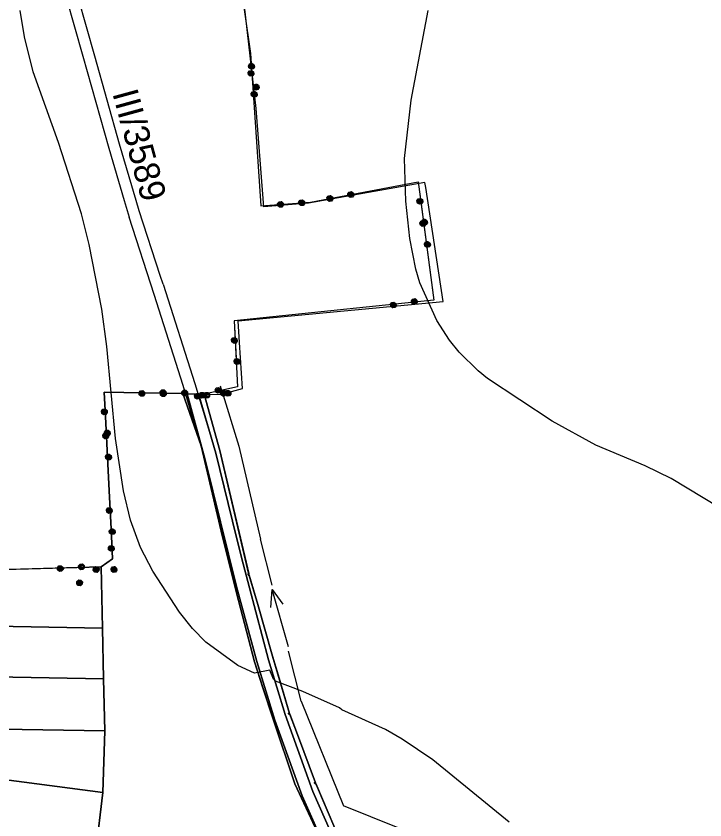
# Model space of a CAD drawing. Extents: x -645676 to -642474, y -1077513 to -1072613.
# Drawn here: x -644768.9 to -644365.1, y -1074155.6 to -1073684.8 of the extents above; entities that cross this region are included whole.
import ezdxf

# ---------------------------------------------------------------- set-up
doc = ezdxf.new("R2010")
doc.units = 0
for name, color, linetype in [('Kanalizace', 7, 'Continuous'), ('KN', 7, 'Continuous'), ('KULTURY_STAV', 7, 'Continuous'), ('Obvod_KP_', 7, 'Continuous'), ('OBVOD_PU', 7, 'Continuous'), ('Popis_silnice_II__a_III__t__dy', 7, 'Continuous'), ('Silnice_II__t__dy_a_III__t__dy', 7, 'Continuous'), ('SPRAV_HR_STAV', 7, 'Continuous'), ('VODOVOD', 7, 'Continuous'), ('VRSTEVNICE', 7, 'Continuous')]:
    doc.layers.add(name, color=color, linetype=linetype)

# ---------------------------------------------------------------- blocks, each defined once
blk = doc.blocks.new('6$1520')
blk.add_line((-3.5, 0), (3.5, 0))
blk.add_lwpolyline([(1.5, 0.75), (3.5, 0), (1.5, -0.75)])
blk = doc.blocks.new('2$0620')
for points in [[(-1.07, 0.32), (-0.88, 0.13), (-0.88, -0.14), (-1.07, -0.33), (-1.34, -0.33), (-1.53, -0.14), (-1.53, 0.13), (-1.34, 0.32), (-1.07, 0.32), (-1.08, 0.28), (-1.32, 0.28), (-1.4, 0.2), (-1, 0.2), (-0.92, 0.12), (-1.48, 0.12), (-1.48, 0.04), (-0.92, 0.04), (-0.92, -0.04), (-1.48, -0.04), (-1.48, -0.12), (-0.92, -0.12), (-1, -0.2), (-1.4, -0.2), (-1.32, -0.28), (-1.08, -0.28)], [(1.43, 0.32), (1.62, 0.13), (1.62, -0.14), (1.43, -0.33), (1.16, -0.33), (0.97, -0.14), (0.97, 0.13), (1.16, 0.32), (1.43, 0.32), (1.4, 0.28), (1.16, 0.28), (1.08, 0.2), (1.48, 0.2), (1.56, 0.12), (1, 0.12), (1, 0.04), (1.56, 0.04), (1.56, -0.04), (1, -0.04), (1, -0.12), (1.56, -0.12), (1.48, -0.2), (1.08, -0.2), (1.16, -0.28), (1.4, -0.28)]]:
    blk.add_lwpolyline(points)

msp = doc.modelspace()

# ---------------------------------------------------------------- linework, layer by layer
at = {"layer": 'Kanalizace'}
msp.add_line((-644648.22, -1073904.4), (-644649.09, -1073901.56), dxfattribs=at)
at = {"layer": 'KN'}
for points in [[(-644722.14, -1074174), (-644718, -1074139.64), (-644716.94, -1074103.42), (-644717.61, -1074073.04), (-644718.27, -1074043.36), (-644719.06, -1074007.43), (-644712.29, -1074002.69), (-644713.17, -1073985.06), (-644714.28, -1073962.9), (-644716.47, -1073919.24), (-644717.18, -1073905.1), (-644671.22, -1073905.96), (-644660.46, -1073936.61), (-644647.81, -1073989.78), (-644638.45, -1074027.11), (-644629.23, -1074062.98), (-644618.28, -1074096.54), (-644605.5, -1074134.41), (-644587, -1074174.41)], [(-644587, -1074174.41), (-644605.5, -1074134.41), (-644618.28, -1074096.54), (-644629.23, -1074062.98), (-644638.45, -1074027.11), (-644647.81, -1073989.78), (-644660.46, -1073936.61), (-644671.22, -1073905.96), (-644668.62, -1073906.01), (-644658.2, -1073943.95), (-644639.78, -1074018.99), (-644627.79, -1074062.87), (-644617.22, -1074097.11), (-644601.29, -1074141.55), (-644586.53, -1074174.5)], [(-644586.53, -1074174.5), (-644601.29, -1074141.55), (-644617.22, -1074097.11), (-644627.79, -1074062.87), (-644639.78, -1074018.99), (-644658.2, -1073943.95), (-644668.62, -1073906.01), (-644661.91, -1073906.13), (-644651.89, -1073940.87), (-644639.61, -1073990.21), (-644635.8, -1074005.71), (-644621.02, -1074061.77), (-644611.17, -1074093.8), (-644594.92, -1074139.06), (-644580.93, -1074170.81)], [(-644580.93, -1074170.81), (-644594.92, -1074139.06), (-644611.17, -1074093.8), (-644621.02, -1074061.77), (-644635.8, -1074005.71), (-644639.61, -1073990.21), (-644651.89, -1073940.87), (-644661.91, -1073906.13), (-644658.59, -1073906.2), (-644649.39, -1073939.33), (-644632.53, -1074011.37), (-644632.59, -1074011.39), (-644632.67, -1074011.43), (-644632.74, -1074011.48), (-644632.8, -1074011.54), (-644632.85, -1074011.61), (-644632.89, -1074011.69), (-644632.91, -1074011.77), (-644632.92, -1074011.86), (-644632.91, -1074011.95), (-644632.89, -1074012.03), (-644632.85, -1074012.11), (-644632.8, -1074012.18), (-644632.74, -1074012.24), (-644632.67, -1074012.29), (-644632.59, -1074012.33), (-644632.51, -1074012.35), (-644632.42, -1074012.36), (-644632.33, -1074012.35), (-644632.28, -1074012.34), (-644627.29, -1074029.49), (-644618.51, -1074059.62), (-644608.84, -1074092.8), (-644608.87, -1074092.81), (-644608.95, -1074092.85), (-644609.02, -1074092.9), (-644609.08, -1074092.96), (-644609.13, -1074093.03), (-644609.17, -1074093.11), (-644609.19, -1074093.19), (-644609.2, -1074093.28), (-644609.19, -1074093.37), (-644609.17, -1074093.45), (-644609.13, -1074093.53), (-644609.08, -1074093.6), (-644609.02, -1074093.66), (-644608.95, -1074093.71), (-644608.87, -1074093.75), (-644608.79, -1074093.77), (-644608.7, -1074093.78), (-644608.61, -1074093.77), (-644608.53, -1074093.75), (-644608.52, -1074093.75), (-644604.04, -1074105.69), (-644593.63, -1074133.45), (-644593.7, -1074133.49), (-644593.77, -1074133.54), (-644593.83, -1074133.6), (-644593.88, -1074133.67), (-644593.92, -1074133.75), (-644593.94, -1074133.83), (-644593.95, -1074133.92), (-644593.94, -1074134.01), (-644593.92, -1074134.09), (-644593.88, -1074134.17), (-644593.83, -1074134.24), (-644593.77, -1074134.3), (-644593.7, -1074134.35), (-644593.62, -1074134.39), (-644593.54, -1074134.41), (-644593.45, -1074134.42), (-644593.36, -1074134.41), (-644593.28, -1074134.39), (-644593.25, -1074134.38), (-644575.38, -1074176.03)]]:
    msp.add_lwpolyline(points, dxfattribs=at)
for points in [[(-644718.27, -1074043.36), (-644812.59, -1074041.53), (-644811.64, -1074010.02), (-644719.06, -1074007.43)], [(-644632.42, -1074011.85), (-644632.43, -1074011.85), (-644632.43, -1074011.86), (-644632.43, -1074011.87), (-644632.42, -1074011.87), (-644632.28, -1074012.34), (-644632.33, -1074012.35), (-644632.42, -1074012.36), (-644632.51, -1074012.35), (-644632.59, -1074012.33), (-644632.67, -1074012.29), (-644632.74, -1074012.24), (-644632.8, -1074012.18), (-644632.85, -1074012.11), (-644632.89, -1074012.03), (-644632.91, -1074011.95), (-644632.92, -1074011.86), (-644632.91, -1074011.77), (-644632.89, -1074011.69), (-644632.85, -1074011.61), (-644632.8, -1074011.54), (-644632.74, -1074011.48), (-644632.67, -1074011.43), (-644632.59, -1074011.39), (-644632.53, -1074011.37)], [(-644632.42, -1074011.87), (-644632.43, -1074011.87), (-644632.43, -1074011.86), (-644632.43, -1074011.85), (-644632.42, -1074011.85), (-644632.42, -1074011.86)], [(-644718.27, -1074043.36), (-644717.61, -1074073.04), (-644813.49, -1074071.27), (-644812.59, -1074041.53)], [(-644717.61, -1074073.04), (-644716.94, -1074103.42), (-644814.05, -1074101.96), (-644813.49, -1074071.27)], [(-644608.7, -1074093.27), (-644608.71, -1074093.27), (-644608.71, -1074093.28), (-644608.71, -1074093.29), (-644608.7, -1074093.29), (-644608.52, -1074093.75), (-644608.53, -1074093.75), (-644608.61, -1074093.77), (-644608.7, -1074093.78), (-644608.79, -1074093.77), (-644608.87, -1074093.75), (-644608.95, -1074093.71), (-644609.02, -1074093.66), (-644609.08, -1074093.6), (-644609.13, -1074093.53), (-644609.17, -1074093.45), (-644609.19, -1074093.37), (-644609.2, -1074093.28), (-644609.19, -1074093.19), (-644609.17, -1074093.11), (-644609.13, -1074093.03), (-644609.08, -1074092.96), (-644609.02, -1074092.9), (-644608.95, -1074092.85), (-644608.87, -1074092.81), (-644608.84, -1074092.8)], [(-644608.7, -1074093.29), (-644608.71, -1074093.29), (-644608.71, -1074093.28), (-644608.71, -1074093.27), (-644608.7, -1074093.27), (-644608.7, -1074093.28)], [(-644716.94, -1074103.42), (-644718, -1074139.64), (-644814.97, -1074126.78), (-644814.05, -1074101.96)], [(-644718, -1074139.64), (-644722.14, -1074174), (-644790.7, -1074158.43), (-644795.34, -1074157.38), (-644815.93, -1074152.3), (-644814.97, -1074126.78)], [(-644593.45, -1074133.91), (-644593.46, -1074133.91), (-644593.46, -1074133.92), (-644593.46, -1074133.93), (-644593.45, -1074133.93), (-644593.25, -1074134.38), (-644593.28, -1074134.39), (-644593.36, -1074134.41), (-644593.45, -1074134.42), (-644593.54, -1074134.41), (-644593.62, -1074134.39), (-644593.7, -1074134.35), (-644593.77, -1074134.3), (-644593.83, -1074134.24), (-644593.88, -1074134.17), (-644593.92, -1074134.09), (-644593.94, -1074134.01), (-644593.95, -1074133.92), (-644593.94, -1074133.83), (-644593.92, -1074133.75), (-644593.88, -1074133.67), (-644593.83, -1074133.6), (-644593.77, -1074133.54), (-644593.7, -1074133.49), (-644593.63, -1074133.45)], [(-644593.45, -1074133.93), (-644593.46, -1074133.93), (-644593.46, -1074133.92), (-644593.46, -1074133.91), (-644593.45, -1074133.91), (-644593.45, -1074133.92)]]:
    msp.add_lwpolyline(points, close=True, dxfattribs=at)
at = {"layer": 'KULTURY_STAV'}
for points in [[(-644575.18, -1074176.49), (-644593.45, -1074133.92), (-644604.04, -1074105.69), (-644608.7, -1074093.28), (-644618.51, -1074059.62), (-644627.29, -1074029.49), (-644632.42, -1074011.86), (-644649.39, -1073939.33), (-644658.59, -1073906.2), (-644649.05, -1073906.38), (-644636.12, -1073902.87), (-644637.87, -1073875.97), (-644638.69, -1073863.28), (-644518.54, -1073851.92), (-644528.79, -1073785.24), (-644529.23, -1073782.37), (-644597.57, -1073794.33), (-644623.68, -1073796.47), (-644623.86, -1073794.15), (-644628.11, -1073738.88), (-644642.78, -1073610.27)], [(-645015.58, -1074078.3), (-645008.77, -1074044.19), (-645002.61, -1074013.36), (-644997.58, -1074014.02), (-644978.29, -1074016.55), (-644931.76, -1074022.67), (-644926.78, -1074023.32), (-644910.15, -1074025.06), (-644867.25, -1074029.55), (-644865.2, -1074011.52), (-644814.48, -1074010.1), (-644811.64, -1074010.02), (-644719.06, -1074007.43), (-644712.29, -1074002.69), (-644713.17, -1073985.06), (-644714.28, -1073962.9), (-644716.47, -1073919.24), (-644717.18, -1073905.1)], [(-644717.18, -1073905.1), (-644671.22, -1073905.96), (-644660.46, -1073936.61), (-644647.81, -1073989.78), (-644638.45, -1074027.11), (-644629.23, -1074062.98), (-644618.28, -1074096.54), (-644605.5, -1074134.41), (-644587, -1074174.41)], [(-644587, -1074174.41), (-644605.5, -1074134.41), (-644618.28, -1074096.54), (-644624.27, -1074078.18), (-644629.23, -1074062.98), (-644638.45, -1074027.11), (-644647.81, -1073989.78), (-644660.46, -1073936.61), (-644671.22, -1073905.96), (-644668.62, -1073906.01), (-644661.91, -1073906.13), (-644658.59, -1073906.2), (-644649.39, -1073939.33), (-644632.42, -1074011.86), (-644627.29, -1074029.49), (-644618.51, -1074059.62), (-644615.27, -1074070.72), (-644608.7, -1074093.28), (-644604.04, -1074105.69), (-644593.45, -1074133.92), (-644575.18, -1074176.49)]]:
    msp.add_lwpolyline(points, dxfattribs=at)
at = {"layer": 'Obvod_KP_'}
msp.add_lwpolyline([(-644811.64, -1074010.02), (-644719.06, -1074007.43), (-644712.29, -1074002.69), (-644713.17, -1073985.06), (-644714.28, -1073962.9), (-644716.47, -1073919.24), (-644717.18, -1073905.1), (-644671.22, -1073905.96), (-644668.62, -1073906.01), (-644661.91, -1073906.13), (-644658.59, -1073906.2), (-644649.39, -1073939.33), (-644632.42, -1074011.86), (-644627.29, -1074029.49), (-644618.51, -1074059.62), (-644608.7, -1074093.28), (-644604.04, -1074105.69), (-644593.45, -1074133.92), (-644575.18, -1074176.49)], dxfattribs=at)
at = {"layer": 'OBVOD_PU'}
for points in [[(-644948.13, -1074172.61), (-644946.06, -1074147.76), (-644943.93, -1074121.13), (-644941.33, -1074104.83), (-644937.77, -1074076.29), (-644935.25, -1074053.37), (-644931.76, -1074022.67), (-644926.78, -1074023.32), (-644910.15, -1074025.06), (-644867.25, -1074029.55), (-644865.2, -1074011.52), (-644814.48, -1074010.1), (-644811.64, -1074010.02), (-644719.06, -1074007.43), (-644712.29, -1074002.69), (-644713.17, -1073985.06), (-644714.28, -1073962.9), (-644716.47, -1073919.24), (-644717.18, -1073905.1)], [(-644717.18, -1073905.1), (-644671.22, -1073905.96), (-644668.62, -1073906.01), (-644661.91, -1073906.13), (-644658.59, -1073906.2), (-644649.39, -1073939.33), (-644632.42, -1074011.86), (-644627.29, -1074029.49), (-644618.51, -1074059.62), (-644608.7, -1074093.28), (-644604.04, -1074105.69), (-644593.45, -1074133.92), (-644575.18, -1074176.49)]]:
    msp.add_lwpolyline(points, dxfattribs=at)
at = {"layer": 'Silnice_II__t__dy_a_III__t__dy'}
for p, q in [((-644740.46, -1073670.44), (-644729.82, -1073708.21)), ((-644722.67, -1073708.27), (-644733.99, -1073668.36)), ((-644729.82, -1073708.21), (-644714.5, -1073762.25)), ((-644708.19, -1073759.89), (-644722.67, -1073708.27)), ((-644698.59, -1073792.81), (-644708.19, -1073759.89)), ((-644714.5, -1073762.25), (-644705.61, -1073792.75)), ((-644705.61, -1073792.75), (-644702.69, -1073802.62)), ((-644696.67, -1073798.78), (-644698.59, -1073792.81)), ((-644684.45, -1073836.75), (-644696.67, -1073798.78)), ((-644687.99, -1073847.89), (-644702.69, -1073802.62)), ((-644682.73, -1073841.89), (-644684.45, -1073836.75)), ((-644682.73, -1073841.89), (-644664.08, -1073900.01)), ((-644670.92, -1073901.21), (-644687.99, -1073847.89)), ((-644658.2, -1073943.96), (-644670.92, -1073901.21)), ((-644664.08, -1073900.01), (-644651.89, -1073940.87)), ((-644646.85, -1073989.57), (-644658.2, -1073943.96)), ((-644651.89, -1073940.87), (-644639.61, -1073990.21)), ((-644639.78, -1074018.99), (-644646.85, -1073989.57)), ((-644635.8, -1074005.71), (-644621.02, -1074061.77)), ((-644627.79, -1074062.87), (-644639.78, -1074018.99)), ((-644621.02, -1074061.77), (-644611.17, -1074093.8)), ((-644617.22, -1074097.11), (-644627.79, -1074062.87)), ((-644611.17, -1074093.8), (-644594.92, -1074139.06)), ((-644601.29, -1074141.55), (-644617.22, -1074097.11)), ((-644586.53, -1074174.5), (-644601.29, -1074141.55)), ((-644594.92, -1074139.06), (-644580.93, -1074170.81))]:
    msp.add_line(p, q, dxfattribs=at)
at = {"layer": 'SPRAV_HR_STAV'}
for p, q in [((-644671.22, -1073905.96), (-644717.18, -1073905.1)), ((-644717.18, -1073905.1), (-644716.47, -1073919.24)), ((-644671.22, -1073905.96), (-644668.62, -1073906.01)), ((-644668.62, -1073906.01), (-644661.91, -1073906.13)), ((-644658.59, -1073906.2), (-644661.91, -1073906.13)), ((-644716.47, -1073919.24), (-644714.28, -1073962.9)), ((-644714.28, -1073962.9), (-644713.17, -1073985.06)), ((-644713.17, -1073985.06), (-644712.29, -1074002.69)), ((-644712.29, -1074002.69), (-644719.06, -1074007.43)), ((-644719.06, -1074007.43), (-644811.64, -1074010.02))]:
    msp.add_line(p, q, dxfattribs=at)
for points in [[(-644749.52, -1073625.14), (-644645.51, -1073608.95), (-644638.26, -1073659.08), (-644631.47, -1073706.8), (-644625.41, -1073795.9), (-644596.24, -1073793.75), (-644533.17, -1073781.85), (-644523.99, -1073851.22), (-644641.02, -1073863.27), (-644639.16, -1073901.89), (-644658.59, -1073906.2)], [(-644749.52, -1073625.14), (-644645.51, -1073608.95), (-644638.26, -1073659.08), (-644632.05, -1073702.73)], [(-644632.05, -1073702.73), (-644631.47, -1073706.8), (-644625.41, -1073795.9), (-644596.24, -1073793.75), (-644533.17, -1073781.85), (-644531.44, -1073794.88)], [(-644531.44, -1073794.88), (-644523.99, -1073851.22), (-644641.02, -1073863.27), (-644639.79, -1073888.77)]]:
    msp.add_lwpolyline(points, dxfattribs=at)
at = {"layer": 'VODOVOD'}
for p, q in [((-644648.22, -1073904.4), (-644638.28, -1073936.75)), ((-644638.28, -1073936.75), (-644625.64, -1073991.22)), ((-644618.89, -1074018.09), (-644625.64, -1073991.22)), ((-644601.83, -1074085.98), (-644609.14, -1074056.88)), ((-644601.83, -1074085.98), (-644576.95, -1074147.36)), ((-644439.85, -1074202.37), (-644576.95, -1074147.36))]:
    msp.add_line(p, q, dxfattribs=at)
at = {"layer": 'VRSTEVNICE'}
for points in [[(-644479.87, -1074156.98), (-644524.59, -1074120.52), (-644542.68, -1074108.42), (-644552.36, -1074102.72), (-644578, -1074091.18), (-644579.42, -1074090.04), (-644600.78, -1074080.36), (-644616.88, -1074074.38), (-644618.02, -1074073.24), (-644620.15, -1074067.83), (-644629.12, -1074069.68), (-644638.95, -1074065.12), (-644657.61, -1074051.45), (-644665.58, -1074043.47), (-644673.13, -1074033.93), (-644688.8, -1074010), (-644695.92, -1073996.05), (-644701.9, -1073980.1), (-644706.03, -1073962.86), (-644710.59, -1073932.24), (-644715.72, -1073878.41), (-644718.71, -1073856.47), (-644726.11, -1073818.59), (-644730.53, -1073800.65), (-644744.06, -1073758.77), (-644758.87, -1073717.47), (-644764, -1073696.96), (-644766.42, -1073681.58)], [(-644356.82, -1073972.55), (-644385.01, -1073955.6), (-644400.25, -1073948.19), (-644429.02, -1073936.09), (-644454.66, -1073922.13), (-644492.54, -1073897.06), (-644498.1, -1073892.65), (-644509.21, -1073881.68), (-644514.9, -1073874.56), (-644522.31, -1073863.02), (-644532.28, -1073841.09), (-644534.56, -1073833.12), (-644538.12, -1073815.17), (-644540.54, -1073793.24), (-644541.25, -1073768.17), (-644537.26, -1073733.99), (-644527.29, -1073681.58)]]:
    msp.add_lwpolyline(points, dxfattribs=at)

# ---------------------------------------------------------------- block references
at = {"layer": 'SPRAV_HR_STAV'}
for p, xscale, yscale, rotation in [((-644629.59, -1073720.05), 5, 5, -77.05340700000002), ((-644630.28, -1073724.26), 5.000000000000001, 5.000000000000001, -81.32550800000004), ((-644630.28, -1073724.26), 5.000000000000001, 5.000000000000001, -81.32550800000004), ((-644579.05, -1073790.51), 5, 5, 10.878084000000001), ((-644579.05, -1073790.51), 5, 5, 10.878084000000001), ((-644607.95, -1073794.62), 5, 5, 4.274251), ((-644607.95, -1073794.62), 5, 5, 4.274251), ((-644530.87, -1073799.19), 4.999999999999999, 5, -77.62284100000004), ((-644530.87, -1073799.19), 4.999999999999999, 5, -77.62284100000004), ((-644529.15, -1073812.23), 4.999999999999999, 5, -77.62284100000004), ((-644541.4, -1073853.01), 5, 5.000000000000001, -170.87719400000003), ((-644541.4, -1073853.01), 5, 5.000000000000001, -170.87719400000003), ((-644640.18, -1073880.75), 5.000000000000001, 5, -82.49256200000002), ((-644640.18, -1073880.75), 5.000000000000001, 5, -82.49256200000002), ((-644656.25, -1073905.68), 5, 5, -164.11759700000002), ((-644688.72, -1073905.63), 5, 5.000000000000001, -177.94911000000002), ((-644676.09, -1073905.83), 5.000000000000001, 5, -178.08734800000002), ((-644653.72, -1073906.3), 5, 5, 5.162257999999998), ((-644651.12, -1073906.32), 5, 5.000000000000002, 5.240758), ((-644716.3, -1073922.58), 5, 5.000000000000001, -82.362914), ((-644715.59, -1073936.72), 5, 5.000000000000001, -82.36591600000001), ((-644713.4, -1073980.38), 5, 5, -82.37000300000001), ((-644712.3, -1074002.54), 5.000000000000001, 5, -82.38020400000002), ((-644736.55, -1074007.92), 5, 5.000000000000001, -175.227962), ((-644726.63, -1074012.73), 5.000000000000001, 4.999999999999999, -141.24987900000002)]:
    msp.add_blockref('2$0620', p, dxfattribs=dict(at, xscale=xscale, yscale=yscale, rotation=rotation))
at = {"layer": 'VODOVOD', "xscale": 5, "yscale": 5.000000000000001, "rotation": 105.92147999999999}
msp.add_blockref('6$1520', (-644614.01, -1074037.49), dxfattribs=at)

# ---------------------------------------------------------------- texts
at = {"layer": 'Popis_silnice_II__a_III__t__dy'}
msp.add_text('III/3589', height=15, rotation=285.286, dxfattribs=at).set_placement((-644712.55, -1073729.96))

doc.saveas('drawing.dxf')
